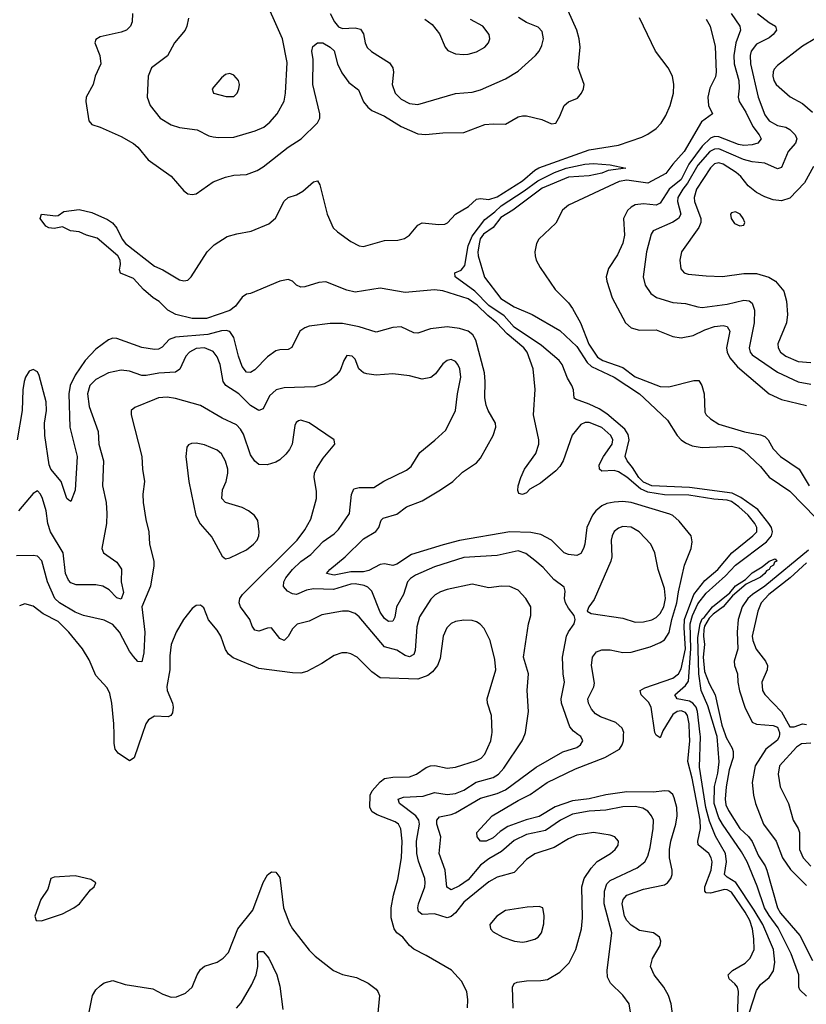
# Model space of a CAD drawing. Header units: inches. Extents: x 1305375 to 1407406, y 744550 to 841633.
# Tile 345 of 509: x 1384245 to 1388008, y 798708 to 803421. Entities that reach past the tile are written whole.
import ezdxf

# ---------------------------------------------------------------- set-up
doc = ezdxf.new("R2010")
doc.units = ezdxf.units.IN
doc.header["$MEASUREMENT"] = 0
doc.layers.add('B3789', color=7, linetype='Continuous')
doc.layers.add('B3880', color=7, linetype='Continuous')

msp = doc.modelspace()

# ---------------------------------------------------------------- linework, layer by layer
at = {"layer": 'B3789', "color": 5}
for points, elevation in [([(1384831.2, 800000), (1384792.6, 799887.4), (1384770, 799874.2), (1384715.6, 799910), (1384702.7, 799930), (1384697.2, 799957.2), (1384696.5, 800000)], 1080), ([(1386388.3, 798691.7), (1386389.7, 798730), (1386384, 798770), (1386358.4, 798818.4), (1386311.1, 798871.1), (1386190, 798942.4), (1386130, 798971.8), (1386109.6, 798990), (1386078, 799030), (1386050, 799051.2), (1386036.4, 799070), (1386022.9, 799122.9), (1386022, 799170), (1386033.3, 799230), (1386054.7, 799305.3), (1386071, 799409), (1386074.8, 799490), (1386067.9, 799547.9), (1386057, 799570), (1386042.1, 799582.1), (1385955.5, 799615.5), (1385930.7, 799630), (1385920.6, 799650), (1385921.6, 799710), (1385932.1, 799730), (1385970, 799773.4), (1385991.2, 799788.8), (1386030, 799795.2), (1386110, 799797.6), (1386143, 799810), (1386190, 799841.9), (1386210, 799849.5), (1386231.2, 799851.2), (1386290, 799838), (1386330, 799842.7), (1386430, 799875.4), (1386453.1, 799886.9), (1386470, 799905.7), (1386499.4, 799970), (1386503.6, 800000)], 1080), ([(1386605.7, 798690), (1386602.2, 798790), (1386610, 798807.7), (1386625.5, 798814.5), (1386670, 798821.5), (1386738.2, 798821.8), (1386770, 798827.1), (1386830, 798862), (1386873.4, 798906.6), (1386906.5, 798970), (1386933.7, 799070), (1386938.3, 799121.7), (1386935.3, 799270), (1386945.6, 799310), (1386979.6, 799360.4), (1387007.6, 799392.4), (1387072.4, 799430), (1387094.7, 799450), (1387108.2, 799470), (1387109.6, 799490), (1387101, 799501), (1387092, 799510), (1387070, 799518.7), (1386990, 799530.7), (1386910, 799517.8), (1386870, 799500.7), (1386801.8, 799458.2), (1386710, 799429.1), (1386670, 799401), (1386610, 799339.8), (1386530, 799316.2), (1386490, 799295.2), (1386370, 799197.6), (1386330, 799146.9), (1386310, 799129.2), (1386290, 799122.8), (1386230, 799142.1), (1386170, 799138.4), (1386152.8, 799152.8), (1386149.9, 799170), (1386153.6, 799190), (1386182.8, 799270), (1386185.8, 799290), (1386183.4, 799310), (1386153.1, 799393.1), (1386144.6, 799430), (1386143.7, 799490), (1386158.3, 799570), (1386154.3, 799590), (1386140.3, 799610), (1386062.9, 799670), (1386056.4, 799690), (1386081, 799699), (1386175, 799705), (1386230, 799721.6), (1386290, 799713.3), (1386330, 799717.5), (1386370, 799733.3), (1386428.4, 799771.6), (1386510, 799794.2), (1386536.3, 799810), (1386562.1, 799837.9), (1386649.8, 799970), (1386661.6, 800000)], 1060), ([(1387167.1, 798670), (1387161, 798710), (1387131.4, 798751.4), (1387071.3, 798810), (1387057.8, 798837.8), (1387055.3, 798870), (1387077.5, 799050), (1387042, 799190), (1387043.6, 799250), (1387054.9, 799285.1), (1387070, 799301.6), (1387198.5, 799361.5), (1387235.3, 799390), (1387250, 799417.6), (1387261.4, 799458.6), (1387276.1, 799550), (1387276.8, 799590), (1387268.2, 799610), (1387250, 799632.1), (1387227.1, 799647), (1387190, 799655.4), (1387130, 799653), (1387050, 799636.8), (1386970, 799632.7), (1386890, 799618.8), (1386832.9, 799590), (1386760.3, 799539.7), (1386670, 799520.5), (1386610, 799493), (1386550, 799439.2), (1386490, 799404.2), (1386450, 799373.9), (1386390, 799304.7), (1386350, 799275.5), (1386310, 799257), (1386289.1, 799269.1), (1386279.9, 799350), (1386251.3, 799430), (1386260.2, 799510), (1386241.4, 799570), (1386240.8, 799590), (1386253.6, 799606.4), (1386310, 799616.9), (1386330, 799625.3), (1386450, 799694.8), (1386530, 799717.4), (1386570, 799734.5), (1386716.1, 799843.9), (1386843.3, 799916.7), (1386910, 799938.3), (1386927.6, 799950), (1386939.7, 799970), (1386929.6, 799990), (1386916, 800000)], 1040), ([(1387375.4, 798615.4), (1387362, 798710), (1387349.8, 798750), (1387326.2, 798790), (1387279.8, 798850), (1387263.5, 798890), (1387272.8, 798927.2), (1387309.8, 798990), (1387311.8, 799010), (1387305.7, 799030), (1387277, 799050), (1387210, 799062.3), (1387170, 799086.8), (1387149.7, 799109.7), (1387139.2, 799130), (1387128.2, 799190), (1387131.7, 799210), (1387150, 799231.2), (1387230, 799260.1), (1387330, 799280.5), (1387344.1, 799290), (1387359.9, 799310), (1387366.5, 799330), (1387366.8, 799350), (1387353.3, 799410), (1387354.2, 799450), (1387359.9, 799490), (1387384.3, 799570), (1387391.1, 799610), (1387388.6, 799650), (1387376.9, 799696.9), (1387370, 799713.3), (1387361, 799721), (1387350, 799728.4), (1387330, 799729.9), (1387276.7, 799723.3), (1387150, 799726.1), (1387050, 799711.7), (1386970, 799691.9), (1386890, 799681.6), (1386806.7, 799653.3), (1386730, 799607.5), (1386668.4, 799591.5), (1386580.4, 799559.6), (1386544.2, 799535.8), (1386510, 799504.5), (1386477.3, 799490), (1386449.5, 799490), (1386434, 799510), (1386431.8, 799530), (1386505.3, 799610), (1386630, 799683.9), (1386687.5, 799712.5), (1386769.1, 799770), (1386904.1, 799835.9), (1387045, 799890), (1387114.5, 799930), (1387127.8, 799950), (1387134, 799970), (1387134.5, 800000)], 1020), ([(1387316, 800000), (1387310, 799983.6), (1387290, 799995.8), (1387288.3, 800000)], 980), ([(1387679.9, 798650), (1387684.1, 798770), (1387679.3, 798790), (1387666.9, 798806.9), (1387639.3, 798830), (1387633.8, 798850), (1387655, 798870), (1387715.2, 798904.8), (1387740.2, 798930), (1387759.2, 798970), (1387757.6, 799022.4), (1387750.5, 799070), (1387738, 799110), (1387715.5, 799150), (1387650, 799244.7), (1387630, 799256.8), (1387617.6, 799257.6), (1387550, 799240.1), (1387530, 799241.7), (1387523.2, 799250), (1387522.7, 799270), (1387552.6, 799350), (1387557.9, 799390), (1387553.7, 799410), (1387542.2, 799430), (1387491.2, 799471.2), (1387489.3, 799490), (1387502.3, 799550), (1387500.7, 799590), (1387462.6, 799790), (1387441.1, 799870), (1387450.7, 799970), (1387450, 800000)], 980), ([(1387736.7, 798670), (1387770, 798774.6), (1387790, 798803.8), (1387830, 798836.5), (1387850.7, 798869.3), (1387857.5, 798910), (1387851.2, 798970), (1387801.2, 799090), (1387759.5, 799159.5), (1387671.3, 799291.3), (1387630, 799317.1), (1387617.4, 799330), (1387626.9, 799390), (1387622.3, 799430), (1387573.3, 799513.3), (1387545.6, 799585.6), (1387527.5, 799650), (1387497.4, 799842.6), (1387502.2, 799990), (1387500.9, 800000)], 960), ([(1388010, 798746.8), (1387977.1, 798777.1), (1387973.2, 798790), (1387972.3, 798850), (1387936, 798950), (1387874.3, 799074.3), (1387830, 799133.2), (1387808.4, 799170), (1387773.6, 799273.6), (1387726.1, 799390), (1387698.5, 799438.5), (1387606.9, 799570), (1387590, 799600.7), (1387568.3, 799670), (1387569, 799751), (1387585.6, 799814.4), (1387591.6, 799868.4), (1387581.8, 799990), (1387578.8, 800000)], 940), ([(1387620, 800000), (1387625, 799985), (1387654.5, 799934.5), (1387658.2, 799918.2), (1387658, 799890), (1387640.1, 799830), (1387625.5, 799750), (1387620.8, 799690), (1387623.6, 799663.6), (1387635.4, 799635.4), (1387690.1, 799550.1), (1387731.5, 799511.5), (1387750, 799487.9), (1387779.3, 799419.3), (1387811, 799371), (1387819.3, 799350), (1387870.7, 799170), (1387884.8, 799144.8), (1387977.1, 799037.1), (1388038.4, 798918.4)], 940), ([(1387879.6, 800000), (1387879.3, 799990), (1387870, 799972.1), (1387815, 799930), (1387763.3, 799850), (1387749.6, 799770), (1387755.9, 799710), (1387765.8, 799670), (1387803.9, 799570), (1387864.8, 799490), (1387894.5, 799410), (1387933.1, 799353.1), (1388010, 799276.3)], 960), ([(1388030, 799958.9), (1387985.3, 799954.7), (1387961, 799939), (1387879.8, 799850), (1387874, 799810), (1387883.2, 799750), (1387923.9, 799670), (1387946, 799590), (1387969.5, 799549.5), (1387975.2, 799530), (1387975.6, 799450), (1387993.4, 799410), (1388030, 799368.9)], 980), ([(1384577.8, 798670), (1384594.2, 798750), (1384610, 798777.4), (1384630, 798797.6), (1384650, 798811.8), (1384690, 798822), (1384750, 798802.8), (1384882.6, 798782.6), (1384930, 798757.7), (1384970, 798743.1), (1384995.8, 798744.2), (1385038, 798762), (1385070, 798790.7), (1385094.5, 798850), (1385110, 798875.3), (1385130, 798890.3), (1385190, 798910.3), (1385218.7, 798930), (1385243.7, 798956.3), (1385288.2, 799070), (1385360.4, 799159.6), (1385410, 799290.7), (1385430, 799327.3), (1385450, 799342), (1385470, 799340.7), (1385490, 799316), (1385507.2, 799170), (1385535.8, 799095.8), (1385550.2, 799070.2), (1385630, 798967.7), (1385659.2, 798939.2), (1385746.8, 798870), (1385790, 798850.4), (1385856.7, 798836.7), (1385913, 798810), (1385950, 798780.5), (1385959.3, 798770), (1385966.4, 798750), (1385957.6, 798650)], 1080), ([(1385282.9, 798690), (1385305.3, 798714.7), (1385356.2, 798803.8), (1385376.2, 798850), (1385384.2, 798890), (1385382.7, 798950), (1385390, 798961.3), (1385410, 798961.7), (1385437.8, 798930), (1385475.1, 798850), (1385490, 798794.8), (1385504.3, 798684.3)], 1060)]:
    msp.add_lwpolyline(points, dxfattribs=dict(at, elevation=elevation))
for points, elevation in [([(1384510, 799322.9), (1384410, 799316.3), (1384394.8, 799310), (1384380.3, 799259.7), (1384346.7, 799210), (1384317.3, 799130), (1384324.7, 799110), (1384350, 799108.4), (1384450, 799140.8), (1384504.5, 799170), (1384531.8, 799190), (1384584.1, 799255.9), (1384602, 799270), (1384608.7, 799290), (1384585.6, 799305.6)], 1120), ([(1386730, 799176), (1386673, 799173), (1386570, 799157.4), (1386528, 799130), (1386494, 799090), (1386497.3, 799070), (1386510, 799054.8), (1386556, 799030), (1386612, 799010), (1386650, 799006.3), (1386670, 799008.9), (1386710, 799020.3), (1386725.1, 799030), (1386741.3, 799050), (1386753.3, 799093.3), (1386753.6, 799133.6), (1386748, 799170)], 1080)]:
    msp.add_lwpolyline(points, close=True, dxfattribs=dict(at, elevation=elevation))
at = {"layer": 'B3880', "color": 5}
for points, elevation in [([(1385052.1, 803427.9), (1385045.2, 803390), (1385036.5, 803370), (1384985.6, 803310), (1384952.8, 803247.2), (1384875.6, 803190), (1384860.2, 803150), (1384855.8, 803050), (1384869.1, 803010), (1384917.2, 802950), (1384970, 802917.1), (1385010, 802904.3), (1385094.3, 802894.3), (1385150, 802865.7), (1385170, 802860.2), (1385196.9, 802856.9), (1385270, 802859.3), (1385371.1, 802888.9), (1385412.9, 802907.1), (1385441.4, 802930), (1385477.6, 802970), (1385509.7, 803030.3), (1385516.9, 803070), (1385524.6, 803215.4), (1385502.6, 803330), (1385404.8, 803550)], 1040), ([(1384785.5, 803450), (1384783.6, 803410), (1384774.6, 803390), (1384755.8, 803370), (1384730, 803360.6), (1384630, 803339.3), (1384610, 803326), (1384605.4, 803310), (1384629.3, 803250), (1384633, 803210), (1384606, 803150), (1384597, 803110), (1384562.8, 803050), (1384561.1, 803030), (1384576.5, 802936.5), (1384590, 802919.3), (1384630, 802906.4), (1384730, 802861.1), (1384788.9, 802828.9), (1384810, 802810.3), (1384859.6, 802750), (1384970, 802671.8), (1385030, 802601.3), (1385050, 802587.6), (1385070, 802584.4), (1385090, 802587.6), (1385170, 802645.2), (1385230, 802667.5), (1385270, 802676.3), (1385330, 802680.2), (1385381, 802699), (1385410, 802716.5), (1385529.4, 802810.6), (1385591.8, 802850), (1385670, 802927.2), (1385681.6, 802950), (1385681.2, 802970), (1385647.8, 803110), (1385649.9, 803229.9), (1385643.5, 803270), (1385647.6, 803292.4), (1385670, 803310.3), (1385695.5, 803310), (1385730.3, 803290), (1385750, 803271.6), (1385765.6, 803210), (1385786.1, 803166.1), (1385819.8, 803119.8), (1385865.9, 803085.9), (1385890, 803027.6), (1385910, 803002), (1385930, 802986.6), (1385990, 802958.9), (1386070, 802910.1), (1386150, 802874.7), (1386188.6, 802871.4), (1386270, 802879.6), (1386370, 802880.6), (1386470, 802919.1), (1386510, 802923.2), (1386570, 802920.9), (1386630, 802956.5), (1386650, 802961.3), (1386670, 802960.7), (1386743.2, 802943.2), (1386790, 802922), (1386810, 802925.5), (1386830, 802958.8), (1386850, 803010.4), (1386870, 803027), (1386913.9, 803046.1), (1386933.6, 803070), (1386943, 803090), (1386945.1, 803110), (1386917.2, 803190), (1386926.3, 803290), (1386921.5, 803330), (1386909.9, 803370), (1386848.8, 803508.8)], 1020), ([(1385730, 803450.2), (1385751, 803410), (1385770, 803387.5), (1385790, 803379.5), (1385850, 803381.8), (1385875.6, 803375.6), (1385890, 803353.4), (1385897.5, 803310), (1385907.2, 803287.2), (1385928.7, 803268.7), (1386014.2, 803214.2), (1386031.1, 803191.1), (1386033.8, 803170), (1386027.3, 803110), (1386041.5, 803070), (1386070, 803039.8), (1386110, 803019.4), (1386150, 803014.6), (1386330, 803067.2), (1386410, 803074.8), (1386450, 803085), (1386570, 803138.5), (1386630, 803174), (1386712.6, 803250), (1386731, 803270), (1386743, 803297), (1386750.7, 803330), (1386744.9, 803364.9), (1386725.5, 803385.5), (1386670, 803406.8), (1386631.1, 803431.1)], 1040), ([(1387648.2, 803450), (1387690.9, 803390), (1387693.4, 803370), (1387670.6, 803309.4), (1387661, 803250), (1387663.8, 803210), (1387685, 803130), (1387686.7, 803093.3), (1387682.2, 803050), (1387686.5, 803030), (1387718.6, 802978.6), (1387753.3, 802910), (1387783.3, 802870), (1387792.8, 802850), (1387776.5, 802830), (1387750, 802822.3), (1387710, 802818.7), (1387683.9, 802823.9), (1387590, 802860.9), (1387570, 802861.7), (1387550, 802854.6), (1387510, 802815.1), (1387447.2, 802730), (1387410, 802655.9), (1387352.5, 802610), (1387310, 802542.1), (1387290, 802533.7), (1387230, 802539.4), (1387190, 802535.6), (1387170, 802524.1), (1387152.9, 802507.1), (1387134.4, 802470), (1387139, 802390), (1387130, 802351.6), (1387104.6, 802295.4), (1387061.8, 802230), (1387051, 802190), (1387053.4, 802170), (1387079.3, 802090), (1387144.1, 801970), (1387170, 801945.5), (1387210, 801935.5), (1387290, 801937), (1387370, 801905.3), (1387410, 801898.2), (1387466.6, 801910), (1387522.7, 801937.3), (1387570, 801952.8), (1387610, 801956.6), (1387630, 801952.6), (1387642.9, 801930), (1387626.9, 801850), (1387629.2, 801830), (1387641.9, 801801.9), (1387678.9, 801758.9), (1387830, 801630.9), (1387890, 801603.4), (1388010, 801573.9)], 1020), ([(1387774.3, 803450), (1387830, 803407.9), (1387861.6, 803390), (1387865.3, 803370), (1387850.2, 803350), (1387830, 803334.6), (1387770, 803304.1), (1387744.3, 803270), (1387739.4, 803250), (1387740.9, 803210), (1387778, 803050), (1387810, 802965.5), (1387830, 802936.3), (1387870, 802913.8), (1387910, 802906), (1387930, 802896), (1387955.2, 802870), (1387963.8, 802850), (1387956.9, 802830), (1387921.1, 802790), (1387890, 802713.7), (1387870, 802707.1), (1387810, 802734.9), (1387750, 802741.4), (1387708.5, 802751.5), (1387590, 802802.9), (1387570, 802801.8), (1387547.2, 802790), (1387490, 802725.1), (1387440.8, 802639.1), (1387417.1, 802610), (1387393.3, 802570), (1387392.1, 802550), (1387407.8, 802490), (1387397.7, 802470), (1387370, 802452.3), (1387276.3, 802410), (1387265.5, 802394.5), (1387243.5, 802310), (1387227.8, 802190), (1387237.6, 802150), (1387264, 802110), (1387291.6, 802091.6), (1387370, 802066.8), (1387430, 802062.2), (1387490, 802046), (1387510, 802043.7), (1387630, 802060.1), (1387710, 802078.2), (1387734.7, 802074.7), (1387750, 802063.6), (1387761.1, 802030), (1387759.5, 801970), (1387734.4, 801850), (1387739.8, 801830), (1387750, 801817.4), (1387870, 801734.4), (1387970, 801686.9), (1388030, 801676.2)], 1040), ([(1387288.3, 800000), (1387284.2, 800010), (1387265.9, 800130), (1387253.9, 800153.9), (1387219.1, 800190), (1387212.8, 800210), (1387236.2, 800223.8), (1387370, 800269.7), (1387396.6, 800290), (1387410, 800314.8), (1387430, 800410), (1387423.4, 800510), (1387425.1, 800550), (1387470, 800670.1), (1387522.7, 800737.3), (1387584.5, 800790), (1387651.4, 800868.6), (1387753, 800950), (1387771, 800970), (1387771.8, 800990), (1387761.5, 801010), (1387729.9, 801050), (1387686.4, 801090), (1387650, 801114.9), (1387630, 801121.6), (1387566.1, 801126.1), (1387445.9, 801145.9), (1387330, 801146.9), (1387250, 801158.8), (1387215.1, 801175.1), (1387150, 801231.2), (1387110, 801256.2), (1387090, 801262.5), (1387030, 801260.7), (1387018.5, 801270), (1387016.9, 801290), (1387037.5, 801330), (1387079.5, 801390), (1387082.8, 801410), (1387073.8, 801430), (1387030, 801469), (1386970, 801493.8), (1386950, 801493.7), (1386930, 801483.2), (1386887.5, 801432.5), (1386844.5, 801310), (1386830, 801283.1), (1386810, 801262), (1386737.4, 801202.6), (1386685.4, 801174.6), (1386670, 801157), (1386650, 801148.2), (1386632.9, 801152.9), (1386627.9, 801167.9), (1386629.6, 801189.7), (1386642.2, 801230), (1386659.9, 801270), (1386714.8, 801345.2), (1386728.5, 801390), (1386728.6, 801410), (1386704, 801530), (1386710.5, 801650.6), (1386701.4, 801750), (1386672.9, 801830), (1386657.3, 801850), (1386577, 801917), (1386528.1, 801970), (1386484.6, 802004.6), (1386434.2, 802054.2), (1386390, 802085.6), (1386270, 802122.8), (1386230, 802128.4), (1386090, 802115.9), (1385970, 802135.4), (1385850, 802117.6), (1385810, 802126.6), (1385710, 802166.2), (1385676.7, 802163.3), (1385610, 802142.4), (1385590, 802140.3), (1385570, 802149.7), (1385549.8, 802169.8), (1385530, 802177.7), (1385490, 802169), (1385350, 802111), (1385330, 802108), (1385310, 802092.9), (1385277.9, 802050), (1385250, 802029.1), (1385138.7, 801990), (1385069.7, 801990), (1384992, 802010), (1384953.7, 802030), (1384911.8, 802071.8), (1384883.5, 802090), (1384838, 802130), (1384790, 802181.6), (1384727.3, 802207.2), (1384723, 802223), (1384727.3, 802250), (1384725.1, 802270), (1384714.2, 802290), (1384615.4, 802375.4), (1384565.2, 802390), (1384530, 802406.3), (1384488.7, 802410), (1384450, 802429.2), (1384410, 802422), (1384384.7, 802424.7), (1384370, 802432.7), (1384342.7, 802470), (1384349, 802490), (1384417.6, 802482.4), (1384430, 802484), (1384456.6, 802503.4), (1384530, 802512), (1384590, 802498), (1384665.2, 802465.2), (1384688.4, 802448.4), (1384710, 802422.8), (1384736.1, 802370), (1384751.3, 802350), (1384890, 802240.7), (1384930, 802224.2), (1385010, 802176.5), (1385030, 802170.3), (1385050, 802174.4), (1385065.6, 802190), (1385141.6, 802310), (1385176.3, 802343.7), (1385237.4, 802382.6), (1385283.3, 802396.8), (1385351.9, 802408.1), (1385436.5, 802443.5), (1385468.3, 802471.7), (1385510, 802552.2), (1385530, 802569.4), (1385570, 802583.2), (1385599.5, 802600.5), (1385650, 802644.6), (1385670, 802649), (1385681.3, 802630), (1385716.4, 802490), (1385744.8, 802424.8), (1385765.2, 802405.2), (1385830, 802359.1), (1385870, 802338.5), (1385890, 802335.6), (1385990, 802364.1), (1386053.6, 802366.4), (1386085.8, 802374.2), (1386110, 802390.1), (1386150, 802438.2), (1386170, 802448.2), (1386250, 802440.2), (1386278.4, 802441.6), (1386291.9, 802448.1), (1386330.8, 802490), (1386392.6, 802527.4), (1386430, 802561.9), (1386450, 802565.7), (1386490, 802559.8), (1386530, 802573.8), (1386651.1, 802648.9), (1386710, 802701.5), (1386728.9, 802711.1), (1386970, 802797.3), (1387110, 802820.9), (1387220.8, 802859.2), (1387250, 802873), (1387290, 802900.9), (1387313.9, 802926.1), (1387336.9, 802963.1), (1387357.3, 803010), (1387372.6, 803070), (1387374.6, 803110), (1387367.8, 803150), (1387347.6, 803190), (1387286.5, 803270), (1387209.8, 803429.8)], 980), ([(1386182.7, 803422.7), (1386218, 803398), (1386253.7, 803353.7), (1386281.3, 803290), (1386293, 803273), (1386330, 803257.4), (1386370, 803254.3), (1386390, 803255.6), (1386430, 803267.8), (1386469.8, 803290.2), (1386488.2, 803310), (1386493.8, 803330), (1386490.8, 803350), (1386460.4, 803390), (1386402, 803422)], 1060), ([(1387530, 803422.8), (1387547.8, 803390), (1387572.8, 803292.8), (1387576.4, 803170), (1387573.2, 803146.9), (1387546.9, 803093.1), (1387537.8, 803050), (1387540.6, 803010), (1387559, 802970), (1387507.2, 802932.8), (1387423.4, 802790), (1387369.1, 802730), (1387335.9, 802684.1), (1387250, 802638.9), (1387150, 802652.4), (1387113.2, 802646.8), (1386870, 802532.8), (1386842.8, 802510), (1386810, 802447.7), (1386729.4, 802370.6), (1386716.9, 802350), (1386709, 802310), (1386711.5, 802290), (1386716.5, 802270), (1386734.7, 802234.7), (1386806.8, 802130), (1386870, 802065.2), (1386890, 802038.5), (1386928, 801970), (1386968.6, 801868.6), (1387010, 801805.3), (1387034.3, 801790), (1387130, 801756.3), (1387190, 801711.7), (1387310, 801665.2), (1387350, 801663.3), (1387470, 801694), (1387494.7, 801694.7), (1387509.1, 801670), (1387519.8, 801630), (1387523.1, 801543.1), (1387528.9, 801530), (1387550.1, 801510.1), (1387590, 801485.1), (1387712.3, 801447.7), (1387790, 801434.1), (1387810, 801425.5), (1387825.5, 801410), (1387850, 801367.1), (1387885.4, 801330), (1387973.7, 801270), (1388022, 801190)], 980), ([(1388050, 803328.7), (1387990, 803294.6), (1387870, 803202), (1387855.3, 803184.7), (1387849.1, 803170.9), (1387847.9, 803150), (1387852.4, 803130), (1387863.8, 803110), (1387931.3, 803051.3), (1387990, 803019.8), (1388038.8, 802978.8)], 1060), ([(1388042.5, 802717.5), (1387999.2, 802640.7), (1387930, 802567.3), (1387890, 802554.6), (1387850, 802559), (1387810, 802572.4), (1387770, 802593.5), (1387730, 802626.2), (1387695.3, 802670), (1387673.3, 802690), (1387610, 802729.9), (1387590, 802736.1), (1387570, 802730.8), (1387550, 802711.5), (1387482.6, 802610), (1387472.6, 802570), (1387473.9, 802550), (1387503.9, 802470), (1387503.4, 802450), (1387493.6, 802426.4), (1387411.9, 802310), (1387403.2, 802270), (1387407.8, 802227.8), (1387424.4, 802210), (1387443.5, 802203.5), (1387530, 802194.5), (1387607.8, 802192.2), (1387710, 802206.2), (1387770, 802205.4), (1387829.4, 802189.4), (1387860.3, 802170), (1387901, 802121), (1387914.2, 802074.2), (1387918.9, 802010), (1387913.8, 801970), (1387872.5, 801870), (1387874, 801850), (1387885.7, 801830), (1387910.2, 801810), (1387970, 801784.9), (1388030, 801779.8)], 1060), ([(1387500.9, 800000), (1387487.2, 800110), (1387481, 800130), (1387465.9, 800150), (1387450, 800159.7), (1387391.1, 800171.1), (1387379, 800190), (1387430, 800233.6), (1387444.7, 800255.3), (1387455.6, 800410), (1387453.5, 800530), (1387463.4, 800570), (1387490, 800624.8), (1387530, 800676.6), (1387621.2, 800758.8), (1387670, 800810.1), (1387818.6, 800921.4), (1387841.9, 800950), (1387846.2, 800970), (1387841.2, 800990), (1387829.6, 801010), (1387776.2, 801076.2), (1387694.5, 801134.5), (1387654.4, 801154.4), (1387450, 801181.7), (1387270, 801189.2), (1387230, 801208.1), (1387207.6, 801230), (1387177.7, 801277.7), (1387150.7, 801310), (1387141.8, 801330), (1387160.8, 801410), (1387156.1, 801436.1), (1387140.9, 801460.9), (1387054.1, 801534.1), (1387017.9, 801557.9), (1386970, 801581.5), (1386904, 801604), (1386897.6, 801610), (1386895.1, 801650), (1386887.4, 801670), (1386865.8, 801705.8), (1386840.7, 801770), (1386825.4, 801790), (1386741, 801861), (1386610, 801948.6), (1386563, 802003), (1386490, 802052.7), (1386422.3, 802122.3), (1386328.9, 802190), (1386327, 802210), (1386357.5, 802222.5), (1386374.8, 802245.2), (1386390, 802338.3), (1386410, 802384.2), (1386470, 802465.4), (1386518.6, 802501.4), (1386548.6, 802530), (1386658.7, 802601.3), (1386724.3, 802650), (1386804.4, 802690), (1386859.7, 802710), (1386949.3, 802729.3), (1386990, 802731.9), (1387070, 802727), (1387144.7, 802710), (1387060.7, 802699.3), (1387030, 802687), (1386970, 802673.6), (1386870, 802667.6), (1386745.4, 802614.6), (1386605, 802510), (1386546.4, 802473.6), (1386510, 802425.8), (1386464.8, 802395.2), (1386448.7, 802371.3), (1386444.2, 802355.8), (1386437.5, 802310), (1386439.3, 802290), (1386469, 802189), (1386546.5, 802086.5), (1386610, 802047.3), (1386697.3, 802010), (1386830, 801933.7), (1386910, 801856.8), (1386960.5, 801780.5), (1386980.8, 801760.8), (1387088.6, 801710), (1387210, 801630), (1387233.3, 801610), (1387344.6, 801504.6), (1387390.7, 801430.7), (1387409, 801410), (1387430, 801395.9), (1387462.1, 801382.1), (1387510, 801374), (1387650, 801379.2), (1387688.2, 801370), (1387710, 801358.2), (1387790, 801282.6), (1387830.9, 801230.9), (1387930, 801165), (1388055.7, 801035.7)], 960), ([(1387134.5, 800000), (1387134.7, 800010), (1387127.1, 800030), (1387096.9, 800056.9), (1387024.5, 800084.5), (1386999.2, 800099.2), (1386980.8, 800120.8), (1386966.9, 800150), (1386962.9, 800170), (1386992.3, 800227.7), (1386995.2, 800244.8), (1386980.7, 800330), (1386986.1, 800370), (1387005.4, 800394.6), (1387030, 800405.3), (1387070, 800404.8), (1387130, 800392.3), (1387170, 800393.3), (1387260.8, 800419.2), (1387310, 800439.3), (1387330, 800452.8), (1387352.1, 800487.9), (1387365.2, 800550), (1387389.5, 800630), (1387397, 800683), (1387426, 800810), (1387458, 800890), (1387462, 800922), (1387457.2, 800950), (1387400.4, 801020.4), (1387370, 801047.3), (1387354.8, 801054.8), (1387170, 801110.6), (1387130, 801114.7), (1387090, 801112.5), (1387054.2, 801105.8), (1387030, 801093.5), (1387001.4, 801070), (1386985.1, 801050), (1386958.3, 800990), (1386948.8, 800910), (1386942.3, 800890), (1386930, 800866.6), (1386910, 800855.8), (1386870, 800860.8), (1386850, 800869.8), (1386788.9, 800930), (1386737.6, 800957.6), (1386690, 800966.2), (1386590, 800969), (1386350, 800928.3), (1386271.7, 800908.3), (1386119.1, 800860.9), (1386050, 800814.3), (1386030, 800808.3), (1385990, 800815.8), (1385970, 800813.8), (1385916, 800784), (1385890, 800778.1), (1385830, 800778.7), (1385750, 800762.4), (1385713.6, 800770), (1385729.7, 800790), (1385802.3, 800850), (1385890, 800935.9), (1385948.6, 800971.4), (1385963.2, 800990), (1385975, 801025), (1385984.2, 801035.8), (1386050, 801054.3), (1386095.1, 801090), (1386170, 801118.7), (1386257.6, 801170), (1386317.6, 801210), (1386364.2, 801255.8), (1386430, 801300.3), (1386450, 801323.1), (1386510, 801430.3), (1386523.2, 801470), (1386521, 801490), (1386486.5, 801550), (1386476.4, 801576.4), (1386470.5, 801610.5), (1386472.5, 801690), (1386468.9, 801730), (1386427.7, 801887.7), (1386412.9, 801912.9), (1386390, 801930.5), (1386350, 801943.4), (1386290, 801950.8), (1386210, 801941.4), (1386150, 801919.8), (1386130, 801921.8), (1386070, 801951.1), (1386030, 801948), (1385950, 801926.1), (1385870, 801951.5), (1385790, 801967.3), (1385730, 801967.2), (1385630, 801953.3), (1385610, 801946.8), (1385584.7, 801930), (1385547.7, 801852.3), (1385530, 801843.1), (1385490, 801841.6), (1385470, 801835.3), (1385430, 801807.2), (1385370, 801745), (1385350, 801732.9), (1385330, 801733.5), (1385310, 801760.4), (1385291.9, 801810), (1385270, 801899.7), (1385250, 801929), (1385233.7, 801933.7), (1385210, 801932.4), (1385145.9, 801914.1), (1384990, 801901.9), (1384960.9, 801890), (1384927.1, 801852.9), (1384910, 801844.3), (1384890, 801842.1), (1384830, 801851.8), (1384710, 801894.5), (1384690, 801896), (1384670, 801888.9), (1384610, 801843.4), (1384558.9, 801790), (1384510, 801718.8), (1384487.3, 801670), (1384481, 801630), (1384485, 801470), (1384520.9, 801330), (1384510, 801169), (1384490, 801115.1), (1384480.5, 801120.5), (1384470, 801129.2), (1384443.5, 801210), (1384393.7, 801270), (1384386.8, 801290), (1384365.5, 801430), (1384363.9, 801490), (1384374.2, 801550), (1384372.6, 801592.6), (1384338.5, 801718.5), (1384330, 801736.3), (1384310, 801747.1), (1384290, 801738.3), (1384272.9, 801710), (1384266.7, 801690), (1384260.4, 801650), (1384256.6, 801550), (1384232.9, 801410)], 1020), ([(1386916, 800000), (1386895.3, 800015.3), (1386877, 800037), (1386836.7, 800150), (1386836.4, 800170), (1386852.3, 800250), (1386845.3, 800290), (1386842.6, 800370), (1386861.6, 800470), (1386870, 800490.4), (1386897.6, 800530), (1386902.9, 800550), (1386898, 800570), (1386870, 800605.1), (1386856.8, 800630), (1386851.1, 800650), (1386854.9, 800685.1), (1386850, 800705.2), (1386801.1, 800741.1), (1386750, 800798.6), (1386710, 800833.3), (1386666.6, 800866.6), (1386630, 800878.5), (1386530, 800857.1), (1386370, 800847.2), (1386230, 800803), (1386138.2, 800761.8), (1386114.1, 800745.9), (1386101.2, 800730), (1386080.9, 800670), (1386048.5, 800610), (1386039.2, 800560.8), (1386030, 800542.6), (1386010, 800540.4), (1385990, 800554.8), (1385970, 800584.5), (1385930, 800685.6), (1385910, 800705.6), (1385893.6, 800713.6), (1385850, 800720.6), (1385830, 800719), (1385746.5, 800693.5), (1385650, 800697.5), (1385616.5, 800690), (1385570, 800669), (1385550, 800673.6), (1385526.2, 800686.2), (1385507.5, 800707.5), (1385509.1, 800730), (1385518.8, 800750), (1385550.5, 800790), (1385590, 800827.3), (1385638.1, 800861.9), (1385696.3, 800923.7), (1385750, 800959.8), (1385770, 800980.2), (1385822.7, 801057.3), (1385832.1, 801147.9), (1385844.5, 801175.5), (1385870, 801181.5), (1385938.7, 801181.3), (1385988, 801212), (1386095.7, 801264.3), (1386117.3, 801282.7), (1386158.9, 801350), (1386232, 801408), (1386283.2, 801456.8), (1386329.8, 801550), (1386338.9, 801630), (1386355.8, 801710), (1386351.3, 801750), (1386341.5, 801770), (1386330, 801785.1), (1386310, 801794), (1386290, 801789.7), (1386270, 801773.3), (1386233.7, 801726.3), (1386212, 801708), (1386170, 801700.9), (1386110, 801716.1), (1386030, 801726.2), (1385950, 801718.8), (1385905.5, 801725.5), (1385890, 801731.3), (1385867, 801750), (1385850, 801796), (1385836, 801810), (1385810, 801814), (1385795.5, 801790), (1385778, 801742), (1385759.9, 801720.1), (1385727.1, 801692.9), (1385701.5, 801678.5), (1385656.4, 801663.6), (1385510, 801658.6), (1385471.4, 801648.6), (1385439.6, 801620.4), (1385410, 801558), (1385390, 801550.9), (1385350, 801574.9), (1385292.9, 801630), (1385230.8, 801670.8), (1385218.9, 801690), (1385205, 801770), (1385190, 801806.9), (1385170, 801832.5), (1385130, 801849.9), (1385090, 801846.5), (1385058.2, 801830), (1385040.5, 801810), (1385011.6, 801748.4), (1384990, 801733.4), (1384910.6, 801729.4), (1384850, 801717.6), (1384830, 801718.1), (1384770, 801738.9), (1384730, 801743.7), (1384670, 801731.3), (1384610, 801698.2), (1384580.2, 801670), (1384569.1, 801630), (1384577.8, 801570), (1384620.9, 801450), (1384624.3, 801390), (1384645.6, 801310), (1384640.9, 801190), (1384658.1, 801110), (1384662.4, 801057.6), (1384660.2, 801010), (1384638.6, 800890), (1384645.5, 800870), (1384710, 800824.6), (1384731.5, 800791.5), (1384730.9, 800730), (1384741.4, 800678.6), (1384730, 800646.9), (1384710, 800653.2), (1384672.6, 800692.6), (1384642.3, 800710), (1384610, 800716.4), (1384515.4, 800715.4), (1384490, 800725.5), (1384478.4, 800738.4), (1384463.8, 800770), (1384452.6, 800870), (1384392.8, 800970), (1384379.6, 801010), (1384372.1, 801070), (1384354.7, 801130), (1384344.8, 801150), (1384330, 801165.7), (1384310, 801152.4), (1384239.7, 801070)], 1040), ([(1386661.6, 800000), (1386665.5, 800010), (1386679.8, 800110), (1386672.4, 800210), (1386679.3, 800290), (1386655.3, 800370), (1386678.9, 800530), (1386690.6, 800570), (1386691.3, 800611.3), (1386666.2, 800650), (1386630.6, 800690.6), (1386590, 800708.7), (1386550, 800709.8), (1386490, 800702.2), (1386410, 800719.8), (1386290, 800693.2), (1386257.9, 800682.1), (1386232.3, 800667.7), (1386212.2, 800647.8), (1386157.1, 800562.9), (1386145.1, 800514.9), (1386137.6, 800402.4), (1386130, 800382.7), (1386110, 800371.9), (1386090, 800377.1), (1386050, 800402.6), (1385990, 800419.5), (1385870, 800562.7), (1385850, 800578.2), (1385819, 800590), (1385790, 800589.8), (1385690, 800572.1), (1385630, 800542.2), (1385572.5, 800527.5), (1385550, 800505.3), (1385530, 800468.2), (1385510, 800449.8), (1385490, 800458.7), (1385450, 800509.8), (1385430, 800509), (1385390, 800493.8), (1385370, 800499.3), (1385358, 800518), (1385346.5, 800550), (1385301.2, 800610), (1385295.2, 800630), (1385297.7, 800650), (1385311.4, 800670), (1385572.1, 800930), (1385610, 800979), (1385637.3, 801030), (1385665.8, 801130), (1385664.9, 801164.9), (1385653.8, 801230), (1385656.1, 801250), (1385666, 801274), (1385697.3, 801322.7), (1385753.2, 801390), (1385749.4, 801409.4), (1385630, 801491.6), (1385590, 801503.5), (1385579.7, 801500.3), (1385567.2, 801492.8), (1385561.4, 801478.6), (1385548.9, 801390), (1385536.5, 801363.5), (1385519.2, 801340.8), (1385490, 801313.6), (1385470, 801302.4), (1385429, 801291), (1385390, 801292.2), (1385370, 801308.5), (1385350, 801338.3), (1385316.5, 801436.4), (1385301.8, 801461.8), (1385282.1, 801482.1), (1385214.1, 801514.1), (1385110, 801573.7), (1384990, 801607.7), (1384950, 801613.6), (1384910, 801610.5), (1384890, 801603.7), (1384795.9, 801564.1), (1384778.4, 801550), (1384778, 801530), (1384829.2, 801330), (1384832.2, 801270), (1384841.8, 801210), (1384834.2, 801150), (1384836.2, 801110), (1384848.4, 801028.4), (1384862.7, 800970), (1384866.5, 800910), (1384887.4, 800830), (1384887.2, 800807.2), (1384870.2, 800710), (1384829.6, 800610.4), (1384844.1, 800490), (1384839.3, 800390), (1384830, 800347), (1384810, 800349.6), (1384790, 800372.3), (1384770, 800398.7), (1384722.4, 800490), (1384690, 800526.3), (1384650, 800547.4), (1384550, 800569.4), (1384510, 800585.5), (1384436.3, 800630), (1384414, 800650), (1384378.7, 800730), (1384351.7, 800831.7), (1384330, 800852.6), (1384310, 800856.9), (1384230, 800855.3)], 1060), ([(1388018.7, 800881.2), (1387810.6, 800709.4), (1387751.3, 800670), (1387729.3, 800650), (1387701.3, 800610), (1387683.1, 800550), (1387678.4, 800490), (1387680.8, 800410), (1387663.8, 800350), (1387665.4, 800330), (1387678.7, 800290), (1387680.9, 800250), (1387689.3, 800209.3), (1387714.4, 800130), (1387750, 800058.9), (1387770, 800049.6), (1387850, 800042.3), (1387870, 800034.4), (1387879.9, 800010), (1387879.6, 800000)], 960), ([(1387578.8, 800000), (1387537.7, 800137.7), (1387504.7, 800210), (1387495, 800290), (1387490, 800464.7), (1387500.4, 800530), (1387510, 800553.7), (1387519.8, 800560.2), (1387560.2, 800610), (1387642.8, 800677.2), (1387670, 800710.6), (1387718.2, 800741.8), (1387750, 800773.3), (1387797.6, 800802.4), (1387830, 800828.9), (1387859.9, 800839.9), (1387868, 800830), (1387855.9, 800824.1), (1387850.8, 800810), (1387837.8, 800802.2), (1387830.7, 800790), (1387817.3, 800782.7), (1387810.1, 800770), (1387790, 800752.4), (1387720.7, 800719.3), (1387655.9, 800664.1), (1387610.1, 800610), (1387563.6, 800576.4), (1387543.7, 800556.3), (1387521.5, 800518.5), (1387517.4, 800502.6), (1387515.8, 800470), (1387521.5, 800430), (1387515.6, 800370), (1387521.6, 800301.6), (1387543.4, 800243.4), (1387572.8, 800190), (1387604.9, 800044.9), (1387620, 800000)], 940), ([(1388010, 800820.7), (1387931.1, 800748.9), (1387828.5, 800670), (1387791.7, 800630), (1387776.6, 800590), (1387750.1, 800470), (1387752, 800450), (1387768.6, 800408.6), (1387812.9, 800350), (1387822.7, 800330), (1387821.7, 800310), (1387795.3, 800250), (1387799.4, 800210), (1387810.6, 800190.6), (1387890, 800108.9), (1387930, 800036.9), (1387950, 800036.9), (1387990, 800050.4), (1388010, 800047.5)], 980), ([(1384696.5, 800000), (1384695.8, 800050), (1384686.3, 800150), (1384676.2, 800196.2), (1384663.3, 800223.3), (1384610, 800282.9), (1384576.8, 800356.8), (1384545.3, 800410), (1384480.6, 800490), (1384430, 800539.9), (1384356.7, 800576.7), (1384310, 800613.3), (1384270, 800624.4), (1384244.3, 800615.7)], 1080), ([(1386503.6, 800000), (1386505, 800010), (1386502.8, 800090), (1386483.9, 800150), (1386482.2, 800170), (1386523.7, 800310), (1386519, 800359), (1386496, 800450), (1386467.7, 800507.7), (1386448.4, 800528.4), (1386430, 800538.8), (1386410, 800545.3), (1386370, 800547.4), (1386330, 800539.8), (1386310, 800530.6), (1386288.6, 800510), (1386270.9, 800470), (1386256, 800364), (1386244.6, 800330), (1386220.1, 800299.9), (1386198.2, 800281.8), (1386150, 800264.2), (1385970, 800271.1), (1385930, 800299.1), (1385859.7, 800370), (1385830, 800386.6), (1385810, 800390.7), (1385786, 800390), (1385750, 800377.6), (1385690, 800338.9), (1385618.9, 800301.1), (1385590, 800293.5), (1385550, 800294.6), (1385390, 800315.3), (1385266.7, 800366.7), (1385244.8, 800384.8), (1385230, 800406.6), (1385207.7, 800470), (1385190, 800498.9), (1385148.6, 800548.6), (1385125.6, 800605.6), (1385110, 800619.3), (1385090, 800617), (1385070, 800602), (1385028.8, 800550), (1384994, 800490), (1384970.3, 800429.7), (1384963.6, 800376.4), (1384962.8, 800310), (1384949.5, 800230), (1384950.2, 800210), (1384976.4, 800150), (1384980.1, 800130), (1384976.3, 800103.7), (1384968.7, 800091.3), (1384955, 800085), (1384890, 800088.2), (1384861.4, 800070), (1384848.4, 800050), (1384831.2, 800000)], 1080), ([(1387450, 800000), (1387448.8, 800050), (1387440.8, 800090), (1387430, 800105.8), (1387410, 800112.4), (1387390, 800109.1), (1387370, 800095.1), (1387322.4, 800017.6), (1387316, 800000)], 980)]:
    msp.add_lwpolyline(points, dxfattribs=dict(at, elevation=elevation))
for points, elevation in [([(1385250, 803162.9), (1385230, 803158), (1385210, 803142.7), (1385166, 803090), (1385170, 803074), (1385172, 803070), (1385233.5, 803053.5), (1385270, 803052.7), (1385285.6, 803070), (1385293.5, 803090), (1385296.4, 803110), (1385292.6, 803130), (1385270, 803155.1)], 1060), ([(1387670, 802501.6), (1387650, 802497.2), (1387646.4, 802490), (1387648.9, 802468.9), (1387665.1, 802445.1), (1387690, 802434), (1387710, 802438), (1387714.5, 802450), (1387707, 802470), (1387691.3, 802490)], 1080), ([(1385090, 801394.5), (1385066.7, 801393.3), (1385053.3, 801386.7), (1385044.7, 801375.3), (1385040.8, 801330), (1385054.6, 801210), (1385088.5, 801048.5), (1385108.4, 801008.4), (1385163.7, 800943.7), (1385213.8, 800853.8), (1385230, 800840.5), (1385250, 800844.9), (1385330, 800883.6), (1385364.2, 800910), (1385381.3, 800930), (1385389.7, 800950), (1385391.2, 800970), (1385383.9, 801023.9), (1385367.8, 801047.8), (1385339.5, 801070), (1385310, 801086.9), (1385230, 801109.5), (1385211.8, 801130), (1385216, 801170), (1385232.5, 801210), (1385241.5, 801250), (1385240.6, 801270), (1385230, 801307.3), (1385210, 801342.6), (1385190, 801360.9), (1385130, 801385.8)], 1080), ([(1387130, 800995.1), (1387110, 800986.9), (1387090, 800971.1), (1387079.1, 800950), (1387075.5, 800930), (1387078.6, 800850), (1387072.8, 800830), (1386993.4, 800646.6), (1386968.4, 800610), (1386960.7, 800590), (1386978.8, 800578.8), (1387130, 800557.3), (1387190, 800538), (1387230, 800539.7), (1387270, 800548.5), (1387290, 800559.3), (1387310, 800578.6), (1387326.7, 800610), (1387334.6, 800650), (1387330, 800698), (1387299.1, 800790), (1387283.5, 800870), (1387265.4, 800910), (1387208.2, 800970), (1387170, 800991.6)], 1040)]:
    msp.add_lwpolyline(points, close=True, dxfattribs=dict(at, elevation=elevation))

doc.saveas('drawing.dxf')
